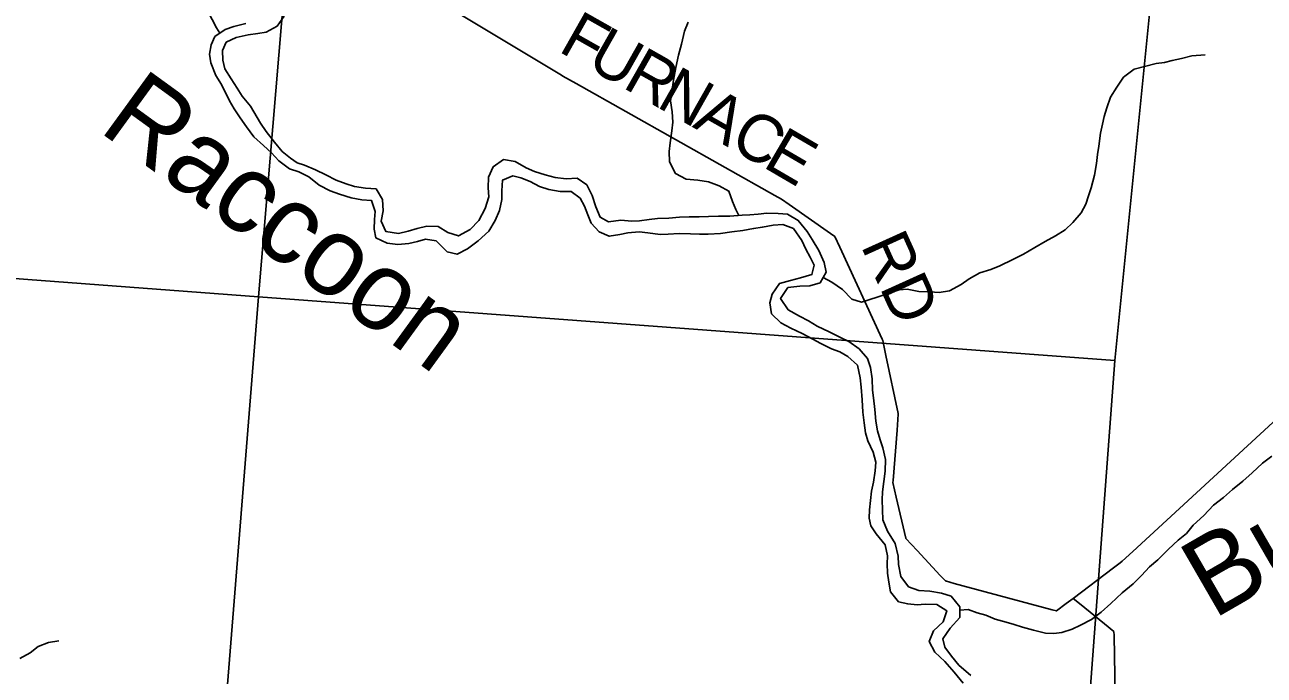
# Model space of a CAD drawing. Extents: x 1715311 to 2083412, y 146837 to 553079.
# Drawn here: x 1975374 to 1983220, y 386212 to 390331 of the extents above; entities that cross this region are included whole.
import ezdxf

# ---------------------------------------------------------------- set-up
doc = ezdxf.new("R2010")
doc.units = 0
for name, color, linetype in [('GM_X_County_Road', 7, 'Continuous'), ('GM_X_County_Road_Text', 7, 'Continuous'), ('GM_X_Major_River', 7, 'Continuous'), ('GM_X_Major_River_Text', 7, 'Continuous'), ('GM_X_Minor_River', 7, 'Continuous'), ('GM_X_Minor_River_Text', 7, 'Continuous'), ('GM_X_Section', 7, 'Continuous'), ('GM_X_Township_Road', 7, 'Continuous')]:
    doc.layers.add(name, color=color, linetype=linetype)

msp = doc.modelspace()

# ---------------------------------------------------------------- linework, layer by layer
at = {"layer": 'GM_X_County_Road'}
for points in [[(1978085.1, 390423.8), (1978772.5, 390011.3), (1978779.8, 390006.7), (1978865.4, 389958.5), (1980123, 389250.8), (1980165.1, 389226.9), (1980212.9, 389193.3), (1980475.2, 389008.8), (1980501.4, 388990.4), (1980532.8, 388922.5), (1980802.2, 388340.5), (1980805.7, 388332.8), (1980825.9, 388236.5), (1980902.8, 387870.5), (1980903.7, 387865.7), (1980895.7, 387764), (1980870.7, 387444.4), (1980869.7, 387432.7), (1980891.1, 387340), (1980951.4, 387079.7), (1980951.8, 387077.8), (1981023.3, 387001), (1981169, 386844.6), (1981202, 386809.2), (1981258.5, 386793.9), (1981877.5, 386626.2), (1981904.7, 386618.8), (1981967.5, 386666.3), (1982010.1, 386698.5), (1982266, 386891.9), (1982282.3, 386904.2)], [(1982282.3, 386904.2), (1982308.6, 386924.1), (1982321.1, 386933.5), (1982388.2, 386995.3), (1983410.8, 387936.6), (1983434.1, 387958), (1983503.8, 387985.6), (1984149.8, 388241.4), (1984178.8, 388252.8), (1984251.9, 388272.4), (1984768.2, 388411.1), (1984813.4, 388423.2), (1984873.4, 388422.4), (1985407.9, 388415.3), (1985414, 388415.2), (1985514.4, 388406.6), (1986206.8, 388347.5), (1986234.7, 388345.1), (1986313.5, 388344.1), (1986848, 388337.6), (1986887.3, 388337.1), (1986954.7, 388333.1), (1987344.7, 388292), (1987837.8, 388301.6)]]:
    msp.add_lwpolyline(points, dxfattribs=at)
at = {"layer": 'GM_X_Major_River'}
for points in [[(1976773.2, 390339.5), (1976697, 390320.1), (1976642.8, 390300.6), (1976576.5, 390257.1), (1976554, 390205.2), (1976543.5, 390145.3), (1976551.1, 390091.2), (1976584.4, 390010.9), (1976619.9, 389952.5), (1976671, 389850.1), (1976700.6, 389799.8), (1976738.1, 389741.5), (1976777.6, 389685.1), (1976825.1, 389620.7), (1976884.6, 389566.2), (1976936.2, 389519.7), (1976981.8, 389469.3), (1977049.4, 389418.7), (1977109.2, 389400.2), (1977172.9, 389367.7), (1977238.5, 389315.1), (1977308.2, 389280.5), (1977366, 389258.1), (1977439.8, 389235.5), (1977507.7, 389222.9), (1977569.6, 389218.4), (1977593, 389148.2), (1977588.6, 389098.2), (1977586.1, 389036.1), (1977597.6, 388982), (1977669.3, 388947.4), (1977735.3, 388940.9), (1977805.3, 388946.3), (1977861.4, 388959.9), (1977911.5, 388973.5), (1977979.5, 388962.9), (1978048.9, 388894.3), (1978110.7, 388877.8), (1978177, 388913.3), (1978245.4, 388962.7), (1978312, 389024.2), (1978352.5, 389091.9), (1978379.1, 389155.8), (1978393.7, 389225.7), (1978394.1, 389279.7), (1978398.7, 389347.7), (1978462.9, 389375.2), (1978514.8, 389362.8), (1978572.6, 389338.3), (1978632.4, 389307.8), (1978692.2, 389287.3), (1978764.1, 389274.7), (1978832.1, 389276.1), (1978889.7, 389233.6), (1978917.3, 389183.4), (1978938.8, 389127.2), (1978960.4, 389075), (1979009.9, 389020.5), (1979073.7, 388992), (1979141.8, 389003.5), (1979191.8, 389013), (1979263.9, 389020.5), (1979317.8, 389014), (1979395.7, 389003.4), (1979447.7, 389005), (1979517.8, 389010.4), (1979587.8, 389007.8), (1979645.7, 389005.3), (1979699.7, 389004.9), (1979777.8, 389010.3), (1979849.9, 389019.7), (1979919.9, 389029.1), (1979988, 389040.6), (1980044.1, 389050.1), (1980112.2, 389061.6), (1980172.2, 389067.1), (1980240, 389040.5), (1980293.4, 388966), (1980318.9, 388909.8), (1980346.5, 388859.6), (1980372.1, 388809.3), (1980357.6, 388749.4), (1980285.4, 388728), (1980221.2, 388712.5), (1980151.1, 388693), (1980106.5, 388625.4), (1980090, 388569.5), (1980101.5, 388501.3), (1980161, 388442.8), (1980222.7, 388410.3), (1980296.4, 388375.7), (1980362.1, 388341.1), (1980413.9, 388312.7), (1980481.6, 388280.1), (1980533.4, 388259.7), (1980585.1, 388231.3), (1980644.7, 388176.7), (1980662, 388094.5)], [(1976850.6, 390276.9), (1976902.7, 390284.4), (1976971, 390321.9), (1977015.5, 390385.6)], [(1977099.2, 389456.1), (1977055.9, 389486.7), (1977004.3, 389529.2), (1976954.8, 389587.6), (1976903.4, 389656.1), (1976865.8, 389708.4), (1976802.7, 389817), (1976751.3, 389879.4), (1976719.7, 389929.7), (1976680.2, 389988.1), (1976640.7, 390052.4), (1976627.2, 390106.6), (1976625.7, 390168.6), (1976650.2, 390220.5), (1976712.4, 390250), (1976788.5, 390267.4), (1976850.6, 390276.9)], [(1981034.6, 386748.8), (1980968.8, 386771.3), (1980919.3, 386837.8), (1980906, 386913.9), (1980902.4, 386966), (1980883.1, 387046.2), (1980835.8, 387124.6), (1980806.4, 387196.9), (1980802.9, 387258.9), (1980801.4, 387323), (1980803.9, 387373), (1980812.4, 387439), (1980821, 387504.9), (1980823.6, 387579), (1980806.2, 387651.1), (1980788.7, 387703.3), (1980773.2, 387759.5), (1980761.7, 387821.6), (1980754.3, 387895.7), (1980746.9, 387967.8), (1980741.3, 388017.9), (1980737.9, 388089.9), (1980728.5, 388160), (1980709, 388218.2), (1980655.5, 388278.7), (1980589.9, 388325.3), (1980538.2, 388351.7), (1980466.5, 388386.3), (1980390.8, 388423), (1980335.1, 388455.4), (1980279.3, 388485.9), (1980205.7, 388526.5), (1980158.3, 388596.9), (1980204.9, 388666.6), (1980280.9, 388676), (1980342.9, 388677.5), (1980409.1, 388697), (1980447.7, 388764.7), (1980434.2, 388826.8), (1980400.8, 388901.1), (1980359.4, 388971.5), (1980327.9, 389021.8), (1980270.5, 389092.3), (1980202.8, 389132.9), (1980142.8, 389135.4), (1980070.8, 389138), (1980016.8, 389132.4), (1979964.8, 389128.8), (1979914.8, 389125.2), (1979836.7, 389119.9), (1979764.7, 389118.4), (1979702.7, 389117), (1979642.7, 389115.4), (1979580.7, 389115.9), (1979518.7, 389112.5), (1979450.6, 389107), (1979378.6, 389103.6), (1979326.5, 389098), (1979266.5, 389090.5), (1979216.5, 389086.9), (1979148.5, 389093.5), (1979068.4, 389084.1), (1979016.7, 389112.5), (1978989.2, 389178.8), (1978965.9, 389251), (1978932.4, 389317.3), (1978870.8, 389359.9), (1978800.8, 389356.4), (1978730.8, 389365), (1978669, 389381.5), (1978601.2, 389402.1), (1978547.3, 389424.5), (1978477.7, 389465.1), (1978403.8, 389477.7), (1978339.4, 389432.2), (1978308.9, 389366.5), (1978308.3, 389298.4), (1978311.8, 389242.3), (1978289.2, 389168.5), (1978248.5, 389092.8), (1978194.1, 389035.2), (1978119.7, 388993.8), (1978051.9, 389016.3), (1977990.2, 389054.9), (1977920.2, 389055.4), (1977858.1, 389041.9), (1977802, 389024.4), (1977739.9, 389008.9), (1977660, 389021.5), (1977630.5, 389087.8), (1977643.1, 389153.8), (1977639.7, 389225.8), (1977598.3, 389292.2), (1977530.3, 389296.8), (1977462.4, 389307.3), (1977408.5, 389323.8), (1977344.7, 389348.3), (1977281, 389380.8), (1977215.3, 389413.4), (1977145.5, 389442), (1977099.2, 389456.1)], [(1980662, 388094.5), (1980669.5, 388036.5), (1980674.8, 387956.4), (1980680.2, 387878.3), (1980687.6, 387810.2), (1980697.1, 387748.1), (1980710.6, 387695.9), (1980744, 387625.6), (1980761.5, 387561.4), (1980757, 387505.5), (1980746.4, 387435.5), (1980733.9, 387377.6), (1980727.4, 387319.6), (1980720.9, 387259.6), (1980720.5, 387207.6), (1980730, 387157.5), (1980763.6, 387107.2), (1980821, 387038.7), (1980836.4, 386968.5), (1980834, 386916.5), (1980835.5, 386858.5), (1980843, 386800.4), (1980854.5, 386740.2), (1980906, 386677.8), (1980963.8, 386663.3), (1981023.8, 386658.8), (1981073.8, 386662.4), (1981147.8, 386659.8), (1981211.5, 386619.2), (1981188.9, 386549.4), (1981126.4, 386493.9), (1981099.8, 386426), (1981135.3, 386357.7), (1981198.8, 386299.2), (1981258.2, 386230.6), (1981313.6, 386162.1)], [(1981362, 386209.8), (1981286.6, 386276.4), (1981241, 386332.8), (1981197.5, 386389.2), (1981186, 386443.3), (1981232.5, 386511), (1981293.1, 386578.5), (1981293.7, 386644.6), (1981238.3, 386713.1), (1981176.4, 386731.6), (1981104.5, 386744.2), (1981034.6, 386748.8)]]:
    msp.add_lwpolyline(points, dxfattribs=at)
at = {"layer": 'GM_X_Minor_River'}
for points in [[(1976608.8, 390278.3), (1976588.8, 390311.4), (1976561, 390365.5), (1976525.2, 390429.6), (1976469.5, 390487.8), (1976399.8, 390568.1), (1976352, 390618.2), (1976288.2, 390672.4), (1976214.4, 390730.7), (1976146.6, 390770.9), (1976090.7, 390813.1), (1976014.9, 390861.3), (1975949.1, 390891.5), (1975893.2, 390915.7), (1975823.3, 390935.9), (1975751.3, 390914.1), (1975699.2, 390886.2), (1975649.1, 390852.3), (1975592.9, 390782.5), (1975548.8, 390726.6), (1975488.6, 390658.7), (1975434.6, 390634.9), (1975360.5, 390603.1)], [(1979895.3, 389123.9), (1979875.2, 389161.5), (1979855.4, 389211.6), (1979831.6, 389277.7), (1979769.7, 389311.9), (1979701.9, 389336.1), (1979633.9, 389346.3), (1979562, 389354.5), (1979494.1, 389388.7), (1979456.4, 389462.8), (1979452.6, 389528.9), (1979460.8, 389582.9), (1979471, 389658.9), (1979477.2, 389714.9), (1979471.4, 389781), (1979461.6, 389849), (1979469.8, 389909), (1979480, 389981), (1979496.3, 390061), (1979512.5, 390139), (1979530.7, 390209), (1979551, 390291), (1979573.2, 390348.9)], [(1980428, 388730.2), (1980483.3, 388701.6), (1980551.2, 388655.4), (1980608.9, 388593.2), (1980670.8, 388575), (1980770.9, 388606.7), (1980844.9, 388632.5), (1980908.9, 388652.3), (1980960.9, 388656.2), (1981034.8, 388642), (1981102.8, 388639.8), (1981162.7, 388635.6), (1981228.7, 388645.4), (1981302.8, 388687.2), (1981352.9, 388723.1), (1981421, 388760.9), (1981489, 388780.8), (1981547, 388804.6), (1981629.1, 388844.4), (1981697.2, 388878.2), (1981767.3, 388920), (1981833.4, 388959.8), (1981899.4, 388995.7), (1981959.5, 389033.5), (1982009.6, 389079.4), (1982061.8, 389141.3), (1982090, 389195.2), (1982108.1, 389247.2), (1982124.3, 389299.2), (1982146.5, 389379.2), (1982158.7, 389453.2), (1982164.9, 389509.2), (1982173.1, 389563.2), (1982183.3, 389645.2), (1982197.5, 389701.2), (1982207.7, 389751.2), (1982223.8, 389805.2), (1982248, 389873.1), (1982286.2, 389937), (1982330.4, 389999), (1982396.5, 390050.8), (1982536.5, 390086.4), (1982588.5, 390092.3), (1982638.5, 390106.1), (1982696.5, 390118), (1982762.6, 390133.8), (1982846.5, 390141.6)], [(1981293.5, 386624.4), (1981346.2, 386628.2), (1981402.1, 386608), (1981458, 386591.9), (1981517.9, 386567.7), (1981585.8, 386547.5), (1981637.7, 386533.3), (1981689.6, 386517.2), (1981759.5, 386497), (1981835.4, 386478.7), (1981887.4, 386476.6), (1981939.4, 386482.4), (1982005.4, 386504.3), (1982057.5, 386528.1), (1982127.5, 386565.9), (1982187.6, 386611.8), (1982249.8, 386665.6), (1982320, 386733.5), (1982390.1, 386791.3), (1982444.2, 386843.1), (1982494.4, 386899), (1982546.5, 386942.9), (1982614.7, 387010.7), (1982674.8, 387066.6), (1982728.9, 387110.5), (1982771.1, 387162.4), (1982837.2, 387224.2), (1982899.4, 387288), (1982963.5, 387337.9), (1983019.6, 387387.8), (1983085.8, 387441.6), (1983143.9, 387493.4), (1983210, 387555.3), (1983268.2, 387599.1)], [(1975342.8, 386317.5), (1975408.9, 386353.3), (1975459, 386393.2), (1975525, 386419), (1975589, 386428.8)]]:
    msp.add_lwpolyline(points, dxfattribs=at)
at = {"layer": 'GM_X_Section'}
for points in [[(1977292.6, 393828.5), (1976854.2, 388609.3), (1971405.1, 389017.4), (1971845.6, 394150.5)], [(1982803.8, 393506.5), (1982275.4, 388205.2), (1976854.2, 388609.3), (1977292.6, 393828.5)], [(1976854.2, 388609.3), (1976414.9, 383117.3), (1971009.8, 383534.4), (1971405.1, 389017.4)], [(1976854.2, 388609.3), (1982275.4, 388205.2), (1981865.6, 382721.7), (1976414.9, 383117.3)]]:
    msp.add_lwpolyline(points, close=True, dxfattribs=at)
at = {"layer": 'GM_X_Township_Road'}
msp.add_lwpolyline([(1982278, 385954.3), (1982269.4, 386464.5), (1982269, 386488.4), (1982208.4, 386537.6), (1982049.9, 386666.2), (1982010.1, 386698.5)], dxfattribs=at)

# ---------------------------------------------------------------- texts
at = {"layer": 'GM_X_County_Road_Text'}
for s, rotation, p in [('F', 330.49911, (1978744.3, 390167.4)), ('U', 330.50489, (1978920.5, 390067.7)), ('R', 330.49959, (1979150.3, 389937.8)), ('N', 330.50156, (1979364.7, 389816.4)), ('A', 330.50136, (1979594.5, 389686.4)), ('C', 330.48216, (1979824.3, 389556.4)), ('E', 329.70069, (1980037.8, 389435.6)), ('RD', 294.36204, (1980663.7, 388934.1))]:
    msp.add_text(s, height=300, rotation=rotation, dxfattribs=at).set_placement(p)
at = {"layer": 'GM_X_Major_River_Text'}
msp.add_text('Raccoon', height=499.93, rotation=324.00815, dxfattribs=at).set_placement((1975833.2, 389662.1))
at = {"layer": 'GM_X_Minor_River_Text'}
msp.add_text('Buffer', height=499.97, rotation=29.99534, dxfattribs=at).set_placement((1982896.9, 386562.9))

doc.saveas('drawing.dxf')
